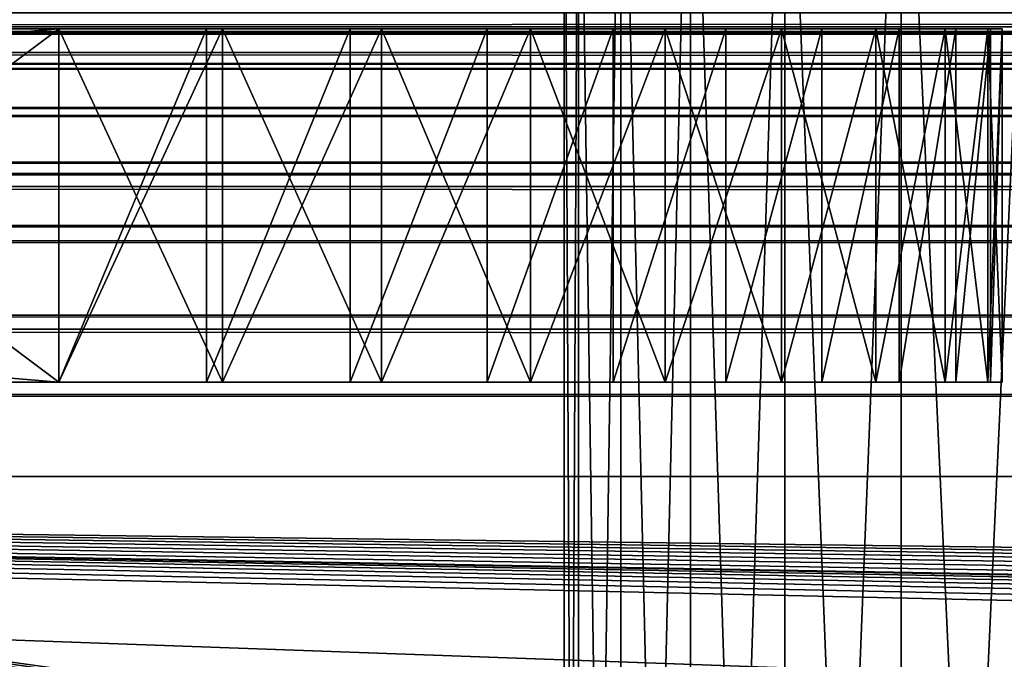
# Model space of a CAD drawing. Extents: x 4 to 899, y 7 to 454.
# Tile 338 of 656: x 218.64 to 220.73, y 432.87 to 434.23. Entities that reach past the tile are written whole.
import ezdxf

# ---------------------------------------------------------------- set-up
doc = ezdxf.new("R2010")
doc.units = 0

msp = doc.modelspace()

# ---------------------------------------------------------------- linework, layer by layer
for points in [[(6.475002, 9.661072, 439.718628), (897.474976, 453.190216, 162.570862), (6.475001, 453.190216, 162.570862)], [(897.474976, 9.661072, 439.718628), (897.474976, 453.190216, 162.570862), (6.475002, 9.661072, 439.718628)], [(423.928986, 431.192017, 170.420975), (423.928986, 450.540619, 158.330627), (5.474985, 449.692596, 158.860535)], [(5.474985, 119.231735, 365.355408), (5.474985, 449.692596, 158.860535), (380.81134, 450.540619, 158.330627)], [(5.474985, 119.231735, 365.355408), (380.81134, 450.540619, 158.330627), (380.81134, 119.231735, 365.355408)], [(5.474985, 449.687286, 158.852051), (6.475001, 450.535339, 158.322144), (423.928986, 431.186707, 170.412491)], [(423.928986, 450.535339, 158.322144), (423.928986, 431.186707, 170.412491), (6.475001, 450.535339, 158.322144)], [(423.928986, 431.192017, 170.420975), (5.474985, 449.692596, 158.860535), (5.474985, 431.192017, 170.420975)], [(5.474985, 449.687286, 158.852051), (423.928986, 431.186707, 170.412491), (5.474985, 431.186707, 170.412491)], [(219.796326, 428.840851, 27.993719), (219.796326, 435.058563, 27.993719), (219.826721, 435.058563, 27.646461)], [(219.796326, 428.840851, 27.993719), (219.826721, 435.058563, 27.646461), (219.826721, 428.840851, 27.646461)], [(219.796326, 435.058563, 103.323799), (219.796326, 435.058563, 27.993719), (219.796326, 428.840851, 103.323799)], [(219.796326, 428.840851, 103.323799), (219.796326, 435.058563, 27.993719), (219.796326, 428.840851, 27.993719)], [(219.826721, 428.840851, 103.671112), (219.826721, 435.058563, 103.671112), (219.796326, 435.058563, 103.323799)], [(219.826721, 428.840851, 103.671112), (219.796326, 435.058563, 103.323799), (219.796326, 428.840851, 103.323799)], [(219.826721, 428.840851, 27.646461), (219.826721, 435.058563, 27.646461), (219.916931, 435.058563, 27.309696)], [(219.826721, 428.840851, 27.646461), (219.916931, 435.058563, 27.309696), (219.916931, 428.840851, 27.309696)], [(219.916931, 428.840851, 104.007881), (219.916931, 435.058563, 104.007881), (219.826721, 435.058563, 103.671112)], [(219.916931, 428.840851, 104.007881), (219.826721, 435.058563, 103.671112), (219.826721, 428.840851, 103.671112)], [(219.916931, 428.840851, 27.309696), (219.916931, 435.058563, 27.309696), (220.064285, 435.058563, 26.993732)], [(219.916931, 428.840851, 27.309696), (220.064285, 435.058563, 26.993732), (220.064285, 428.840851, 26.993732)], [(220.064285, 428.840851, 104.323784), (220.064285, 435.058563, 104.323784), (219.916931, 435.058563, 104.007881)], [(220.064285, 428.840851, 104.323784), (219.916931, 435.058563, 104.007881), (219.916931, 428.840851, 104.007881)], [(220.064285, 428.840851, 26.993732), (220.064285, 435.058563, 26.993732), (220.264252, 435.058563, 26.708166)], [(220.064285, 428.840851, 26.993732), (220.264252, 435.058563, 26.708166), (220.264252, 428.840851, 26.708166)], [(220.264252, 428.840851, 104.609413), (220.264252, 435.058563, 104.609413), (220.064285, 435.058563, 104.323784)], [(220.264252, 428.840851, 104.609413), (220.064285, 435.058563, 104.323784), (220.064285, 428.840851, 104.323784)], [(220.264252, 428.840851, 26.708166), (220.264252, 435.058563, 26.708166), (220.510742, 435.058563, 26.461641)], [(220.264252, 428.840851, 26.708166), (220.510742, 435.058563, 26.461641), (220.510742, 428.840851, 26.461641)], [(220.510742, 428.840851, 104.855873), (220.510742, 435.058563, 104.855873), (220.264252, 435.058563, 104.609413)], [(220.510742, 428.840851, 104.855873), (220.264252, 435.058563, 104.609413), (220.264252, 428.840851, 104.609413)], [(220.510742, 428.840851, 26.461641), (220.510742, 435.058563, 26.461641), (220.796341, 435.058563, 26.261667)], [(220.510742, 428.840851, 26.461641), (220.796341, 435.058563, 26.261667), (220.796341, 428.840851, 26.261667)], [(220.796341, 428.840851, 105.055847), (220.796341, 435.058563, 105.055847), (220.510742, 435.058563, 104.855873)], [(220.796341, 428.840851, 105.055847), (220.510742, 435.058563, 104.855873), (220.510742, 428.840851, 104.855873)], [(694.974976, 434.4552, 128.388046), (208.974991, 434.4552, 128.388046), (208.974991, 434.212402, 128.569901)], [(694.974976, 434.4552, 128.388046), (208.974991, 434.212402, 128.569901), (694.974976, 434.212402, 128.569901)], [(208.974991, 434.415558, 0.518844), (694.974976, 434.415558, 0.518844), (694.974976, 434.158569, 0.338878)], [(208.974991, 434.415558, 0.518844), (694.974976, 434.158569, 0.338878), (208.974991, 434.158569, 0.338878)], [(694.974976, 434.202148, 127.374474), (208.974991, 434.202148, 127.374474), (694.974976, 434.244354, 127.211327)], [(694.974976, 434.244354, 127.211327), (208.974991, 434.202148, 127.374474), (208.974991, 434.244354, 127.211327)], [(208.974991, 434.198242, 1.555704), (694.974976, 434.198242, 1.555704), (208.974991, 434.243347, 1.724076)], [(208.974991, 434.243347, 1.724076), (694.974976, 434.198242, 1.555704), (694.974976, 434.243347, 1.724076)], [(208.974991, 434.212402, 128.569901), (687.251587, 366.672333, 170.773636), (687.330505, 366.922211, 170.617477)], [(687.330505, 365.907043, 171.251846), (687.251587, 366.156921, 171.095688), (208.974991, 434.212402, 128.569901)], [(208.974991, 434.212402, 128.569901), (687.251587, 366.156921, 171.095688), (687.224976, 366.414612, 170.934662)], [(208.974991, 434.212402, 128.569901), (687.224976, 366.414612, 170.934662), (687.251587, 366.672333, 170.773636)], [(687.330505, 366.922211, 170.617477), (687.459412, 367.156647, 170.470993), (208.974991, 434.212402, 128.569901)], [(208.974991, 434.212402, 128.569901), (687.459412, 367.156647, 170.470993), (687.634399, 367.368561, 170.338562)], [(208.974991, 434.212402, 128.569901), (687.634399, 367.368561, 170.338562), (694.974976, 434.212402, 128.569901)], [(687.850098, 365.27774, 171.645065), (687.634399, 365.460663, 171.530762), (208.974991, 434.212402, 128.569901)], [(208.974991, 434.212402, 128.569901), (687.634399, 365.460663, 171.530762), (687.459412, 365.672577, 171.398346)], [(208.974991, 434.212402, 128.569901), (687.459412, 365.672577, 171.398346), (687.330505, 365.907043, 171.251846)], [(208.974991, 434.212402, 128.569901), (214.974991, 367.898712, 170.007309), (687.850098, 365.27774, 171.645065)], [(209.725021, 433.458557, 122.318954), (218.72496, 433.458557, 122.318954), (209.725021, 434.208557, 122.318954)], [(209.725021, 434.208557, 122.318954), (218.72496, 433.458557, 122.318954), (218.72496, 434.208557, 122.318954)], [(209.725021, 434.208557, 2.147723), (218.72496, 434.208557, 2.147723), (209.725021, 433.458557, 2.147723)], [(209.725021, 433.458557, 2.147723), (218.72496, 434.208557, 2.147723), (218.72496, 433.458557, 2.147723)], [(218.72496, 434.208557, 122.318954), (217.377716, 434.208557, 110.288567), (209.725021, 434.208557, 122.318954)], [(218.72496, 434.208557, 2.147723), (209.725021, 434.208557, 2.147723), (217.106934, 434.208557, 20.416843)], [(217.106934, 434.208557, 20.416843), (217.412109, 434.208557, 20.34358), (218.72496, 434.208557, 2.147723)], [(218.72496, 434.208557, 122.318954), (217.724976, 434.208557, 110.318954), (217.377716, 434.208557, 110.288567)], [(218.72496, 434.208557, 2.147723), (217.412109, 434.208557, 20.34358), (217.724976, 434.208557, 20.318956)], [(218.72496, 434.208557, 110.318954), (217.724976, 434.208557, 110.318954), (218.72496, 434.208557, 122.318954)], [(218.72496, 434.208557, 2.147723), (217.724976, 434.208557, 20.318956), (218.72496, 434.208557, 20.318956)], [(217.724976, 433.458557, 20.318956), (218.72496, 433.458557, 20.318956), (217.724976, 434.208557, 20.318956)], [(217.724976, 434.208557, 20.318956), (218.72496, 433.458557, 20.318956), (218.72496, 434.208557, 20.318956)], [(218.72496, 433.458557, 110.318954), (217.724976, 433.458557, 110.318954), (218.72496, 434.208557, 110.318954)], [(218.72496, 434.208557, 110.318954), (217.724976, 433.458557, 110.318954), (217.724976, 434.208557, 110.318954)], [(219.072281, 434.208557, 110.349342), (218.72496, 434.208557, 110.318954), (220.694595, 434.208557, 111.971664)], [(220.604355, 434.208557, 121.002998), (220.694595, 434.208557, 120.666252), (218.72496, 434.208557, 122.318954)], [(218.72496, 434.208557, 122.318954), (220.694595, 434.208557, 120.666252), (220.724991, 434.208557, 120.318962)], [(218.72496, 434.208557, 122.318954), (220.724991, 434.208557, 120.318962), (218.72496, 434.208557, 110.318954)], [(218.72496, 434.208557, 110.318954), (220.724991, 434.208557, 120.318962), (220.724991, 434.208557, 112.318954)], [(218.72496, 434.208557, 110.318954), (220.724991, 434.208557, 112.318954), (220.694595, 434.208557, 111.971664)], [(219.072281, 434.208557, 122.288574), (220.257095, 434.208557, 121.60453), (218.72496, 434.208557, 122.318954)], [(218.72496, 434.208557, 122.318954), (220.257095, 434.208557, 121.60453), (220.457016, 434.208557, 121.318962)], [(218.72496, 434.208557, 122.318954), (220.457016, 434.208557, 121.318962), (220.604355, 434.208557, 121.002998)], [(218.72496, 434.208557, 20.318956), (220.724991, 434.208557, 18.318956), (218.72496, 434.208557, 2.147723)], [(218.72496, 434.208557, 2.147723), (220.724991, 434.208557, 18.318956), (220.724991, 434.208557, 4.147723)], [(218.72496, 434.208557, 2.147723), (220.724991, 434.208557, 4.147723), (219.037888, 434.208557, 2.172347)], [(219.725006, 434.208557, 20.051008), (218.72496, 434.208557, 20.318956), (219.409042, 434.208557, 20.198341)], [(219.409042, 434.208557, 20.198341), (218.72496, 434.208557, 20.318956), (219.072281, 434.208557, 20.288572)], [(219.725006, 434.208557, 20.051008), (220.010574, 434.208557, 19.851046), (218.72496, 434.208557, 20.318956)], [(218.72496, 434.208557, 20.318956), (220.010574, 434.208557, 19.851046), (220.257095, 434.208557, 19.604532)], [(218.72496, 434.208557, 20.318956), (220.257095, 434.208557, 19.604532), (220.457016, 434.208557, 19.318956)], [(220.457016, 434.208557, 19.318956), (220.604355, 434.208557, 19.002996), (218.72496, 434.208557, 20.318956)], [(218.72496, 434.208557, 20.318956), (220.604355, 434.208557, 19.002996), (220.694595, 434.208557, 18.666254)], [(218.72496, 434.208557, 20.318956), (220.694595, 434.208557, 18.666254), (220.724991, 434.208557, 18.318956)], [(219.072281, 433.458557, 20.288572), (219.072281, 434.208557, 20.288572), (218.72496, 434.208557, 20.318956)], [(219.072281, 433.458557, 20.288572), (218.72496, 434.208557, 20.318956), (218.72496, 433.458557, 20.318956)], [(219.072281, 434.208557, 110.349342), (219.072281, 433.458557, 110.349342), (218.72496, 433.458557, 110.318954)], [(219.072281, 434.208557, 110.349342), (218.72496, 433.458557, 110.318954), (218.72496, 434.208557, 110.318954)], [(218.72496, 433.458557, 2.147723), (218.72496, 434.208557, 2.147723), (219.037888, 434.208557, 2.172347)], [(218.72496, 433.458557, 2.147723), (219.037888, 434.208557, 2.172347), (219.037888, 433.458557, 2.172347)], [(219.072281, 433.458557, 122.288574), (219.072281, 434.208557, 122.288574), (218.72496, 434.208557, 122.318954)], [(219.072281, 433.458557, 122.288574), (218.72496, 434.208557, 122.318954), (218.72496, 433.458557, 122.318954)], [(219.037888, 434.208557, 2.172347), (220.724991, 434.208557, 4.147723), (219.343002, 434.208557, 2.24561)], [(219.037888, 433.458557, 2.172347), (219.037888, 434.208557, 2.172347), (219.343002, 434.208557, 2.24561)], [(219.037888, 433.458557, 2.172347), (219.343002, 434.208557, 2.24561), (219.343002, 433.458557, 2.24561)], [(219.072281, 434.208557, 122.288574), (219.409042, 434.208557, 122.198341), (220.257095, 434.208557, 121.60453)], [(219.072281, 434.208557, 110.349342), (220.694595, 434.208557, 111.971664), (219.409042, 434.208557, 110.439568)], [(219.409042, 433.458557, 20.198341), (219.409042, 434.208557, 20.198341), (219.072281, 434.208557, 20.288572)], [(219.409042, 433.458557, 20.198341), (219.072281, 434.208557, 20.288572), (219.072281, 433.458557, 20.288572)], [(219.409042, 434.208557, 110.439568), (219.409042, 433.458557, 110.439568), (219.072281, 433.458557, 110.349342)], [(219.409042, 434.208557, 110.439568), (219.072281, 433.458557, 110.349342), (219.072281, 434.208557, 110.349342)], [(219.409042, 433.458557, 122.198341), (219.409042, 434.208557, 122.198341), (219.072281, 434.208557, 122.288574)], [(219.409042, 433.458557, 122.198341), (219.072281, 434.208557, 122.288574), (219.072281, 433.458557, 122.288574)], [(220.724991, 434.208557, 4.147723), (219.63298, 434.208557, 2.36571), (219.343002, 434.208557, 2.24561)], [(219.343002, 433.458557, 2.24561), (219.343002, 434.208557, 2.24561), (219.63298, 434.208557, 2.36571)], [(219.343002, 433.458557, 2.24561), (219.63298, 434.208557, 2.36571), (219.63298, 433.458557, 2.36571)], [(220.257095, 434.208557, 121.60453), (219.409042, 434.208557, 122.198341), (219.725006, 434.208557, 122.05101)], [(219.409042, 434.208557, 110.439568), (220.694595, 434.208557, 111.971664), (220.604355, 434.208557, 111.634918)], [(219.409042, 434.208557, 110.439568), (220.604355, 434.208557, 111.634918), (220.457016, 434.208557, 111.318954)], [(220.457016, 434.208557, 111.318954), (220.257095, 434.208557, 111.033379), (219.409042, 434.208557, 110.439568)], [(219.409042, 434.208557, 110.439568), (220.257095, 434.208557, 111.033379), (220.010574, 434.208557, 110.786865)], [(219.409042, 434.208557, 110.439568), (220.010574, 434.208557, 110.786865), (219.725006, 434.208557, 110.586906)], [(219.725006, 433.458557, 20.051008), (219.725006, 434.208557, 20.051008), (219.409042, 434.208557, 20.198341)], [(219.725006, 433.458557, 20.051008), (219.409042, 434.208557, 20.198341), (219.409042, 433.458557, 20.198341)], [(219.725006, 434.208557, 110.586906), (219.725006, 433.458557, 110.586906), (219.409042, 433.458557, 110.439568)], [(219.725006, 434.208557, 110.586906), (219.409042, 433.458557, 110.439568), (219.409042, 434.208557, 110.439568)], [(219.725006, 433.458557, 122.05101), (219.725006, 434.208557, 122.05101), (219.409042, 434.208557, 122.198341)], [(219.725006, 433.458557, 122.05101), (219.409042, 434.208557, 122.198341), (219.409042, 433.458557, 122.198341)], [(220.724991, 434.208557, 4.147723), (219.900543, 434.208557, 2.52969), (219.63298, 434.208557, 2.36571)], [(219.63298, 433.458557, 2.36571), (219.63298, 434.208557, 2.36571), (219.900543, 434.208557, 2.52969)], [(219.63298, 433.458557, 2.36571), (219.900543, 434.208557, 2.52969), (219.900543, 433.458557, 2.52969)], [(220.257095, 434.208557, 121.60453), (219.725006, 434.208557, 122.05101), (220.010574, 434.208557, 121.851044)], [(220.010574, 433.458557, 19.851046), (220.010574, 434.208557, 19.851046), (219.725006, 434.208557, 20.051008)], [(220.010574, 433.458557, 19.851046), (219.725006, 434.208557, 20.051008), (219.725006, 433.458557, 20.051008)], [(220.010574, 434.208557, 110.786865), (220.010574, 433.458557, 110.786865), (219.725006, 433.458557, 110.586906)], [(220.010574, 434.208557, 110.786865), (219.725006, 433.458557, 110.586906), (219.725006, 434.208557, 110.586906)], [(220.010574, 433.458557, 121.851044), (220.010574, 434.208557, 121.851044), (219.725006, 434.208557, 122.05101)], [(220.010574, 433.458557, 121.851044), (219.725006, 434.208557, 122.05101), (219.725006, 433.458557, 122.05101)], [(220.139206, 434.208557, 2.73351), (219.900543, 434.208557, 2.52969), (220.724991, 434.208557, 4.147723)], [(219.900543, 433.458557, 2.52969), (219.900543, 434.208557, 2.52969), (220.139206, 434.208557, 2.73351)], [(219.900543, 433.458557, 2.52969), (220.139206, 434.208557, 2.73351), (220.139206, 433.458557, 2.73351)], [(220.257095, 433.458557, 19.604532), (220.257095, 434.208557, 19.604532), (220.010574, 434.208557, 19.851046)], [(220.257095, 433.458557, 19.604532), (220.010574, 434.208557, 19.851046), (220.010574, 433.458557, 19.851046)], [(220.257095, 434.208557, 111.033379), (220.257095, 433.458557, 111.033379), (220.010574, 433.458557, 110.786865)], [(220.257095, 434.208557, 111.033379), (220.010574, 433.458557, 110.786865), (220.010574, 434.208557, 110.786865)], [(220.257095, 433.458557, 121.60453), (220.257095, 434.208557, 121.60453), (220.010574, 434.208557, 121.851044)], [(220.257095, 433.458557, 121.60453), (220.010574, 434.208557, 121.851044), (220.010574, 433.458557, 121.851044)], [(220.724991, 434.208557, 4.147723), (220.343048, 434.208557, 2.972154), (220.139206, 434.208557, 2.73351)], [(220.139206, 433.458557, 2.73351), (220.139206, 434.208557, 2.73351), (220.343048, 434.208557, 2.972154)], [(220.139206, 433.458557, 2.73351), (220.343048, 434.208557, 2.972154), (220.343048, 433.458557, 2.972154)], [(220.457016, 433.458557, 19.318956), (220.457016, 434.208557, 19.318956), (220.257095, 434.208557, 19.604532)], [(220.457016, 433.458557, 19.318956), (220.257095, 434.208557, 19.604532), (220.257095, 433.458557, 19.604532)], [(220.457016, 434.208557, 111.318954), (220.457016, 433.458557, 111.318954), (220.257095, 433.458557, 111.033379)], [(220.457016, 434.208557, 111.318954), (220.257095, 433.458557, 111.033379), (220.257095, 434.208557, 111.033379)], [(220.457016, 433.458557, 121.318962), (220.457016, 434.208557, 121.318962), (220.257095, 434.208557, 121.60453)], [(220.457016, 433.458557, 121.318962), (220.257095, 434.208557, 121.60453), (220.257095, 433.458557, 121.60453)], [(220.724991, 434.208557, 4.147723), (220.507019, 434.208557, 3.239743), (220.343048, 434.208557, 2.972154)], [(220.343048, 433.458557, 2.972154), (220.343048, 434.208557, 2.972154), (220.507019, 434.208557, 3.239743)], [(220.343048, 433.458557, 2.972154), (220.507019, 434.208557, 3.239743), (220.507019, 433.458557, 3.239743)], [(220.604355, 433.458557, 19.002996), (220.604355, 434.208557, 19.002996), (220.457016, 434.208557, 19.318956)], [(220.604355, 433.458557, 19.002996), (220.457016, 434.208557, 19.318956), (220.457016, 433.458557, 19.318956)], [(220.604355, 434.208557, 111.634918), (220.604355, 433.458557, 111.634918), (220.457016, 433.458557, 111.318954)], [(220.604355, 434.208557, 111.634918), (220.457016, 433.458557, 111.318954), (220.457016, 434.208557, 111.318954)], [(220.604355, 433.458557, 121.002998), (220.604355, 434.208557, 121.002998), (220.457016, 434.208557, 121.318962)], [(220.604355, 433.458557, 121.002998), (220.457016, 434.208557, 121.318962), (220.457016, 433.458557, 121.318962)], [(220.700378, 434.208557, 3.834855), (220.627121, 434.208557, 3.52969), (220.507019, 434.208557, 3.239743)], [(220.700378, 434.208557, 3.834855), (220.507019, 434.208557, 3.239743), (220.724991, 434.208557, 4.147723)], [(220.507019, 433.458557, 3.239743), (220.507019, 434.208557, 3.239743), (220.627121, 434.208557, 3.52969)], [(220.507019, 433.458557, 3.239743), (220.627121, 434.208557, 3.52969), (220.627121, 433.458557, 3.52969)], [(220.694595, 433.458557, 18.666254), (220.694595, 434.208557, 18.666254), (220.604355, 434.208557, 19.002996)], [(220.694595, 433.458557, 18.666254), (220.604355, 434.208557, 19.002996), (220.604355, 433.458557, 19.002996)], [(220.694595, 434.208557, 111.971664), (220.694595, 433.458557, 111.971664), (220.604355, 433.458557, 111.634918)], [(220.694595, 434.208557, 111.971664), (220.604355, 433.458557, 111.634918), (220.604355, 434.208557, 111.634918)], [(220.694595, 433.458557, 120.666252), (220.694595, 434.208557, 120.666252), (220.604355, 434.208557, 121.002998)], [(220.694595, 433.458557, 120.666252), (220.604355, 434.208557, 121.002998), (220.604355, 433.458557, 121.002998)], [(220.627121, 433.458557, 3.52969), (220.627121, 434.208557, 3.52969), (220.700378, 434.208557, 3.834855)], [(220.627121, 433.458557, 3.52969), (220.700378, 434.208557, 3.834855), (220.700378, 433.458557, 3.834855)], [(220.724991, 433.458557, 18.318956), (220.724991, 434.208557, 18.318956), (220.694595, 434.208557, 18.666254)], [(220.724991, 433.458557, 18.318956), (220.694595, 434.208557, 18.666254), (220.694595, 433.458557, 18.666254)], [(220.724991, 434.208557, 112.318954), (220.724991, 433.458557, 112.318954), (220.694595, 433.458557, 111.971664)], [(220.724991, 434.208557, 112.318954), (220.694595, 433.458557, 111.971664), (220.694595, 434.208557, 111.971664)], [(220.724991, 433.458557, 120.318962), (220.724991, 434.208557, 120.318962), (220.694595, 434.208557, 120.666252)], [(220.724991, 433.458557, 120.318962), (220.694595, 434.208557, 120.666252), (220.694595, 433.458557, 120.666252)], [(220.700378, 433.458557, 3.834855), (220.700378, 434.208557, 3.834855), (220.724991, 434.208557, 4.147723)], [(220.700378, 433.458557, 3.834855), (220.724991, 434.208557, 4.147723), (220.724991, 433.458557, 4.147723)], [(220.724991, 434.208557, 4.147723), (220.724991, 434.208557, 18.318956), (220.724991, 433.458557, 4.147723)], [(220.724991, 433.458557, 4.147723), (220.724991, 434.208557, 18.318956), (220.724991, 433.458557, 18.318956)], [(220.724991, 433.458557, 120.318962), (220.724991, 433.458557, 112.318954), (220.724991, 434.208557, 120.318962)], [(220.724991, 434.208557, 120.318962), (220.724991, 433.458557, 112.318954), (220.724991, 434.208557, 112.318954)], [(694.974976, 434.133179, 127.528229), (208.974991, 434.133179, 127.528229), (694.974976, 434.202148, 127.374474)], [(694.974976, 434.202148, 127.374474), (208.974991, 434.133179, 127.528229), (208.974991, 434.202148, 127.374474)], [(208.974991, 434.124573, 1.397724), (694.974976, 434.124573, 1.397724), (208.974991, 434.198242, 1.555704)], [(208.974991, 434.198242, 1.555704), (694.974976, 434.124573, 1.397724), (694.974976, 434.198242, 1.555704)], [(208.974991, 434.158569, 0.338878), (694.974976, 434.158569, 0.338878), (694.974976, 433.874176, 0.206277)], [(208.974991, 434.158569, 0.338878), (694.974976, 433.874176, 0.206277), (208.974991, 433.874176, 0.206277)], [(694.974976, 434.039337, 127.668205), (208.974991, 434.039337, 127.668205), (694.974976, 434.133179, 127.528229)], [(694.974976, 434.133179, 127.528229), (208.974991, 434.039337, 127.668205), (208.974991, 434.133179, 127.528229)], [(208.974991, 434.024597, 1.254936), (694.974976, 434.024597, 1.254936), (208.974991, 434.124573, 1.397724)], [(208.974991, 434.124573, 1.397724), (694.974976, 434.024597, 1.254936), (694.974976, 434.124573, 1.397724)], [(694.974976, 433.92334, 127.790443), (208.974991, 433.92334, 127.790443), (694.974976, 434.039337, 127.668205)], [(694.974976, 434.039337, 127.668205), (208.974991, 433.92334, 127.790443), (208.974991, 434.039337, 127.668205)], [(208.974991, 433.901337, 1.131679), (694.974976, 433.901337, 1.131679), (208.974991, 434.024597, 1.254936)], [(208.974991, 434.024597, 1.254936), (694.974976, 433.901337, 1.131679), (694.974976, 434.024597, 1.254936)], [(694.974976, 433.788483, 127.891457), (208.974991, 433.788483, 127.891457), (694.974976, 433.92334, 127.790443)], [(694.974976, 433.92334, 127.790443), (208.974991, 433.788483, 127.891457), (208.974991, 433.92334, 127.790443)], [(208.974991, 433.758545, 1.031698), (694.974976, 433.758545, 1.031698), (208.974991, 433.901337, 1.131679)], [(208.974991, 433.901337, 1.131679), (694.974976, 433.758545, 1.031698), (694.974976, 433.901337, 1.131679)], [(208.974991, 433.874176, 0.206277), (694.974976, 433.874176, 0.206277), (694.974976, 433.571106, 0.12507)], [(208.974991, 433.874176, 0.206277), (694.974976, 433.571106, 0.12507), (208.974991, 433.571106, 0.12507)], [(694.974976, 433.788483, 127.891457), (216.099869, 367.127563, 169.545822), (208.974991, 433.788483, 127.891457)], [(215.573517, 364.5961, 171.127655), (694.974976, 433.788483, 127.891457), (215.278885, 364.529144, 171.169495)], [(215.278885, 364.529144, 171.169495), (694.974976, 433.788483, 127.891457), (688.376465, 367.385254, 169.384796)], [(215.573517, 364.5961, 171.127655), (215.849976, 364.705414, 171.059341), (694.974976, 433.788483, 127.891457)], [(694.974976, 433.788483, 127.891457), (215.849976, 364.705414, 171.059341), (216.099869, 364.853821, 170.966614)], [(694.974976, 433.788483, 127.891457), (216.315567, 366.944641, 169.660126), (216.099869, 367.127563, 169.545822)], [(694.974976, 433.788483, 127.891457), (216.099869, 364.853821, 170.966614), (216.315567, 365.036743, 170.852325)], [(694.974976, 433.788483, 127.891457), (216.49054, 366.732727, 169.792542), (216.315567, 366.944641, 169.660126)], [(216.315567, 365.036743, 170.852325), (216.49054, 365.248627, 170.719894), (694.974976, 433.788483, 127.891457)], [(216.619446, 366.49826, 169.939041), (216.49054, 366.732727, 169.792542), (694.974976, 433.788483, 127.891457)], [(694.974976, 433.788483, 127.891457), (216.49054, 365.248627, 170.719894), (216.619446, 365.483093, 170.57341)], [(694.974976, 433.788483, 127.891457), (216.69841, 366.248383, 170.0952), (216.619446, 366.49826, 169.939041)], [(694.974976, 433.788483, 127.891457), (216.619446, 365.483093, 170.57341), (216.69841, 365.732971, 170.417252)], [(216.69841, 365.732971, 170.417252), (216.724991, 365.990692, 170.256226), (694.974976, 433.788483, 127.891457)], [(694.974976, 433.788483, 127.891457), (216.724991, 365.990692, 170.256226), (216.69841, 366.248383, 170.0952)], [(208.974991, 433.600586, 0.958031), (694.974976, 433.600586, 0.958031), (208.974991, 433.758545, 1.031698)], [(208.974991, 433.758545, 1.031698), (694.974976, 433.600586, 0.958031), (694.974976, 433.758545, 1.031698)], [(208.974991, 433.43219, 0.912916), (694.974976, 433.43219, 0.912916), (208.974991, 433.600586, 0.958031)], [(208.974991, 433.600586, 0.958031), (694.974976, 433.43219, 0.912916), (694.974976, 433.600586, 0.958031)], [(208.974991, 433.571106, 0.12507), (694.974976, 433.571106, 0.12507), (694.974976, 433.258545, 0.097724)], [(208.974991, 433.571106, 0.12507), (694.974976, 433.258545, 0.097724), (208.974991, 433.258545, 0.097724)], [(209.725021, 433.458557, 122.318954), (217.040955, 433.458557, 110.198341), (218.72496, 433.458557, 122.318954)], [(218.72496, 433.458557, 2.147723), (217.412109, 433.458557, 20.34358), (209.725021, 433.458557, 2.147723)], [(218.72496, 433.458557, 122.318954), (217.040955, 433.458557, 110.198341), (217.377716, 433.458557, 110.288567)], [(217.377716, 433.458557, 110.288567), (217.724976, 433.458557, 110.318954), (218.72496, 433.458557, 122.318954)], [(218.72496, 433.458557, 2.147723), (217.724976, 433.458557, 20.318956), (217.412109, 433.458557, 20.34358)], [(218.72496, 433.458557, 20.318956), (217.724976, 433.458557, 20.318956), (218.72496, 433.458557, 2.147723)], [(218.72496, 433.458557, 122.318954), (217.724976, 433.458557, 110.318954), (218.72496, 433.458557, 110.318954)], [(220.724991, 433.458557, 4.147723), (220.724991, 433.458557, 18.318956), (218.72496, 433.458557, 20.318956)], [(218.72496, 433.458557, 20.318956), (220.724991, 433.458557, 18.318956), (220.694595, 433.458557, 18.666254)], [(218.72496, 433.458557, 122.318954), (218.72496, 433.458557, 110.318954), (220.724991, 433.458557, 112.318954)], [(218.72496, 433.458557, 20.318956), (218.72496, 433.458557, 2.147723), (220.724991, 433.458557, 4.147723)], [(220.724991, 433.458557, 4.147723), (218.72496, 433.458557, 2.147723), (219.037888, 433.458557, 2.172347)], [(220.724991, 433.458557, 112.318954), (218.72496, 433.458557, 110.318954), (220.694595, 433.458557, 111.971664)], [(220.694595, 433.458557, 111.971664), (218.72496, 433.458557, 110.318954), (219.072281, 433.458557, 110.349342)], [(220.724991, 433.458557, 112.318954), (220.724991, 433.458557, 120.318962), (218.72496, 433.458557, 122.318954)], [(218.72496, 433.458557, 122.318954), (220.724991, 433.458557, 120.318962), (220.694595, 433.458557, 120.666252)], [(218.72496, 433.458557, 122.318954), (220.694595, 433.458557, 120.666252), (220.604355, 433.458557, 121.002998)], [(220.604355, 433.458557, 121.002998), (220.457016, 433.458557, 121.318962), (218.72496, 433.458557, 122.318954)], [(218.72496, 433.458557, 122.318954), (220.457016, 433.458557, 121.318962), (220.257095, 433.458557, 121.60453)], [(218.72496, 433.458557, 122.318954), (220.257095, 433.458557, 121.60453), (219.072281, 433.458557, 122.288574)], [(220.694595, 433.458557, 18.666254), (220.604355, 433.458557, 19.002996), (218.72496, 433.458557, 20.318956)], [(218.72496, 433.458557, 20.318956), (220.604355, 433.458557, 19.002996), (220.457016, 433.458557, 19.318956)], [(218.72496, 433.458557, 20.318956), (220.457016, 433.458557, 19.318956), (220.257095, 433.458557, 19.604532)], [(220.257095, 433.458557, 19.604532), (220.010574, 433.458557, 19.851046), (218.72496, 433.458557, 20.318956)], [(218.72496, 433.458557, 20.318956), (220.010574, 433.458557, 19.851046), (219.725006, 433.458557, 20.051008)], [(218.72496, 433.458557, 20.318956), (219.725006, 433.458557, 20.051008), (219.072281, 433.458557, 20.288572)], [(220.724991, 433.458557, 4.147723), (219.037888, 433.458557, 2.172347), (219.343002, 433.458557, 2.24561)], [(220.694595, 433.458557, 111.971664), (219.072281, 433.458557, 110.349342), (219.409042, 433.458557, 110.439568)], [(219.072281, 433.458557, 122.288574), (220.257095, 433.458557, 121.60453), (219.409042, 433.458557, 122.198341)], [(219.072281, 433.458557, 20.288572), (219.725006, 433.458557, 20.051008), (219.409042, 433.458557, 20.198341)], [(219.63298, 433.458557, 2.36571), (220.724991, 433.458557, 4.147723), (219.343002, 433.458557, 2.24561)], [(220.604355, 433.458557, 111.634918), (220.694595, 433.458557, 111.971664), (219.409042, 433.458557, 110.439568)], [(219.409042, 433.458557, 122.198341), (220.257095, 433.458557, 121.60453), (219.725006, 433.458557, 122.05101)], [(219.409042, 433.458557, 110.439568), (219.725006, 433.458557, 110.586906), (220.010574, 433.458557, 110.786865)], [(220.010574, 433.458557, 110.786865), (220.257095, 433.458557, 111.033379), (219.409042, 433.458557, 110.439568)], [(219.409042, 433.458557, 110.439568), (220.257095, 433.458557, 111.033379), (220.457016, 433.458557, 111.318954)], [(219.409042, 433.458557, 110.439568), (220.457016, 433.458557, 111.318954), (220.604355, 433.458557, 111.634918)], [(219.63298, 433.458557, 2.36571), (219.900543, 433.458557, 2.52969), (220.724991, 433.458557, 4.147723)], [(219.725006, 433.458557, 122.05101), (220.257095, 433.458557, 121.60453), (220.010574, 433.458557, 121.851044)], [(219.900543, 433.458557, 2.52969), (220.139206, 433.458557, 2.73351), (220.724991, 433.458557, 4.147723)], [(220.724991, 433.458557, 4.147723), (220.139206, 433.458557, 2.73351), (220.343048, 433.458557, 2.972154)], [(220.724991, 433.458557, 4.147723), (220.343048, 433.458557, 2.972154), (220.507019, 433.458557, 3.239743)], [(220.724991, 433.458557, 4.147723), (220.507019, 433.458557, 3.239743), (220.700378, 433.458557, 3.834855)], [(220.700378, 433.458557, 3.834855), (220.507019, 433.458557, 3.239743), (220.627121, 433.458557, 3.52969)], [(208.974991, 433.258545, 0.897724), (694.974976, 433.258545, 0.897724), (208.974991, 433.43219, 0.912916)], [(208.974991, 433.43219, 0.912916), (694.974976, 433.258545, 0.897724), (694.974976, 433.43219, 0.912916)], [(219.365707, 427.474365, 0.097724), (218.974991, 427.508545, 0.097724), (208.974991, 433.258545, 0.097724)], [(694.974976, 433.258545, 0.097724), (220.099991, 427.207123, 0.097724), (208.974991, 433.258545, 0.097724)], [(208.974991, 433.258545, 0.097724), (220.099991, 427.207123, 0.097724), (219.744537, 427.372864, 0.097724)], [(208.974991, 433.258545, 0.097724), (219.744537, 427.372864, 0.097724), (219.365707, 427.474365, 0.097724)], [(218.974991, 427.508545, 0.097724), (218.58429, 427.474365, 0.097724), (208.974991, 433.258545, 0.097724)], [(682.759155, 425.649261, 0.897724), (682.860657, 426.028107, 0.897724), (208.974991, 433.258545, 0.897724)], [(208.974991, 433.258545, 0.897724), (682.860657, 426.028107, 0.897724), (683.026428, 426.383545, 0.897724)], [(208.974991, 433.258545, 0.897724), (683.026428, 426.383545, 0.897724), (683.251404, 426.704834, 0.897724)], [(683.251404, 426.704834, 0.897724), (683.528748, 426.982147, 0.897724), (208.974991, 433.258545, 0.897724)], [(208.974991, 433.258545, 0.897724), (683.528748, 426.982147, 0.897724), (683.849976, 427.207123, 0.897724)], [(208.974991, 433.258545, 0.897724), (683.849976, 427.207123, 0.897724), (694.974976, 433.258545, 0.897724)], [(533.026428, 426.383545, 0.897724), (533.251404, 426.704834, 0.897724), (208.974991, 433.258545, 0.897724)], [(208.974991, 433.258545, 0.897724), (533.251404, 426.704834, 0.897724), (533.528687, 426.982147, 0.897724)], [(208.974991, 433.258545, 0.897724), (533.528687, 426.982147, 0.897724), (533.849976, 427.207123, 0.897724)], [(533.849976, 427.207123, 0.897724), (534.205444, 427.372864, 0.897724), (208.974991, 433.258545, 0.897724)], [(208.974991, 433.258545, 0.897724), (534.205444, 427.372864, 0.897724), (534.58429, 427.474365, 0.897724)], [(208.974991, 433.258545, 0.897724), (534.58429, 427.474365, 0.897724), (534.974976, 427.508545, 0.897724)], [(682.759155, 425.649261, 0.897724), (208.974991, 433.258545, 0.897724), (682.724976, 425.258545, 0.897724)], [(682.724976, 425.258545, 0.897724), (208.974991, 433.258545, 0.897724), (534.974976, 427.508545, 0.897724)], [(533.026428, 426.383545, 0.897724), (208.974991, 433.258545, 0.897724), (532.860657, 426.028107, 0.897724)], [(532.860657, 426.028107, 0.897724), (208.974991, 433.258545, 0.897724), (368.975006, 427.508545, 0.897724)], [(218.58429, 427.474365, 0.897724), (218.974991, 427.508545, 0.897724), (208.974991, 433.258545, 0.897724)], [(208.974991, 433.258545, 0.897724), (218.974991, 427.508545, 0.897724), (219.365707, 427.474365, 0.897724)], [(208.974991, 433.258545, 0.897724), (219.365707, 427.474365, 0.897724), (368.975006, 427.508545, 0.897724)], [(694.974976, 433.258545, 0.097724), (220.421249, 426.982147, 0.097724), (220.099991, 427.207123, 0.097724)], [(220.698593, 426.704834, 0.097724), (220.421249, 426.982147, 0.097724), (694.974976, 433.258545, 0.097724)], [(694.974976, 433.258545, 0.097724), (220.923538, 426.383545, 0.097724), (220.698593, 426.704834, 0.097724)]]:
    msp.add_3dface(points)

doc.saveas('drawing.dxf')
